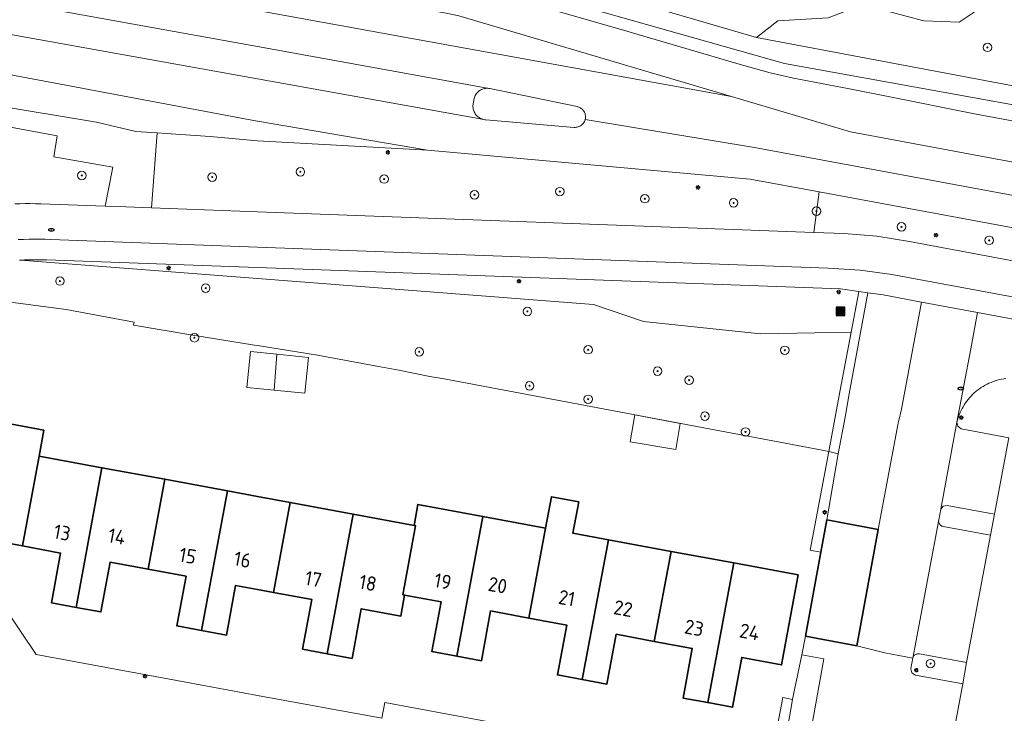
# Model space of a CAD drawing. Header units: metres. Extents: x 152610 to 160096, y 456114 to 462495.
# Tile 383 of 656: x 157478 to 157570, y 460393 to 460458. Entities that reach past the tile are written whole.
import ezdxf
from ezdxf.enums import TextEntityAlignment as Align

# ---------------------------------------------------------------- set-up
doc = ezdxf.new("R2010")
doc.units = ezdxf.units.M
doc.header["$LTSCALE"] = 0.5
doc.layers.get('0').update_dxf_attribs({"linetype": 'CONTINUOUS'})
for name, color, linetype, lineweight in [('B-PV-GR-BEPLANTING_CULTUUR_BOSPLANTSOEN-GV', 251, 'CONTINUOUS', 18), ('B-PV-GR-BEPLANTING_CULTUUR_HEESTERS-GV', 251, 'CONTINUOUS', 18), ('B-PV-GR-BEPLANTING_CULTUUR_VASTE PLANTENVAK-GV', 251, 'CONTINUOUS', 18), ('B-PV-GR-BOOM-S', 251, 'CONTINUOUS', 25), ('B-PV-GR-HAAG-GV', 251, 'CONTINUOUS', 13), ('B-PV-IE-MEUBILAIR-S', 251, 'CONTINUOUS', 25), ('B-PV-IE-MEUBILAIR_WEGMEUBILAIR_AFVALBAK-S', 251, 'CONTINUOUS', 25), ('B-PV-KW-KUNSTWERK_DUIKER-G', 251, 'CONTINUOUS', 18), ('B-PV-OG-BEBOUWING-GV', 6, 'CONTINUOUS', 35), ('B-PV-OG-BEBOUWING-T18', 1, 'CONTINUOUS', 18), ('B-PV-OG-BEBOUWING_OVERBOUWING-GV', 251, 'CONTINUOUS', 18), ('B-PV-OG-BEBOUWING_SCHUUR-GV', 251, 'CONTINUOUS', 18), ('B-PV-OG-TERREIN_BEGROEID-GV', 251, 'CONTINUOUS', 18), ('B-PV-VH-GESLOTENVERHARDING_ASFALT-GV', 251, 'CONTINUOUS', 18), ('B-PV-VH-ONVERHARD_ZAND-GV', 251, 'CONTINUOUS', 18), ('B-PV-VH-OPENVERHARDING_BETONSTRAATSTEEN-GV', 251, 'CONTINUOUS', 18), ('B-PV-VH-OPENVERHARDING_TEGEL-GV', 251, 'CONTINUOUS', 18)]:
    doc.layers.add(name, color=color, linetype=linetype, lineweight=lineweight)
doc.styles.add('NLCS-ISO', font='NLCS-ISO.ttf')
doc.styles.add('NLCS-ISO-M750-T18', font='NLCS-ISO.ttf', dxfattribs={"height": 1.35})

# ---------------------------------------------------------------- blocks, each defined once
blk = doc.blocks.new('SIE-WEG_AFVALBAK-SO')
h = blk.add_hatch(color=256)
h.dxf.hatch_style = 1
h.paths.add_polyline_path([(-1.5, -1.5), (1.5, -1.5), (1.5, 1.5), (-1.5, 1.5)])
for points in [[(-2, -2), (2, -2), (2, 2), (-2, 2)], [(-1.5, -1.5), (1.5, -1.5), (1.5, 1.5), (-1.5, 1.5)]]:
    blk.add_lwpolyline(points, close=True)
blk = doc.blocks.new('SIE-MEUBILAIR_PAAL_LICHTMAST-SO')
for points in [[(-0.62, 0), (-1, 0)], [(-0.71, 0.71), (-0.44, 0.44)], [(0, 1), (0, 0.62)], [(0.44, 0.44), (0.71, 0.71)], [(1, 0), (0.62, 0)], [(-0.71, -0.71), (-0.44, -0.44)], [(0, -0.62), (0, -1)], [(0.44, -0.44), (0.71, -0.71)]]:
    blk.add_lwpolyline(points)
blk.add_circle((0, 0), 0.5)
blk = doc.blocks.new('SIE-MEUBILAIR_PUT_RIOOLPUT-SO')
blk.add_ellipse((0, 0), major_axis=(1.25, 0), ratio=0.54)
at = {"style": 'NLCS-ISO'}
blk.add_text('ri', height=0.75, dxfattribs=at).set_placement((-0.04, 0.07), align=Align.MIDDLE_CENTER)
blk = doc.blocks.new('SGR-BOOM_GBKN-SO')
at = {"linetype": 'ByBlock', "lineweight": 18}
h = blk.add_hatch(color=0, dxfattribs=at)
h.dxf.hatch_style = 1
edge = h.paths.add_edge_path()
edge.add_arc((0, 0), 0.25, 0, 360)
at = {"color": 0, "linetype": 'ByBlock', "lineweight": 18}
for radius in [2, 0.25]:
    blk.add_circle((0, 0), radius, dxfattribs=at)
at = {"color": 0, "linetype": 'ByBlock', "lineweight": 18, "style": 'NLCS-ISO'}
blk.add_attdef('SOORT', (2.5, 0), '', height=1.5, dxfattribs=at)

msp = doc.modelspace()

# ---------------------------------------------------------------- linework, layer by layer
at = {"layer": 'B-PV-GR-BEPLANTING_CULTUUR_BOSPLANTSOEN-GV', "flags": 128}
for points in [[(157523.222, 460463.39), (157546.887, 460456.463), (157548.862, 460458.056), (157553.608, 460458.311)], [(157559.275, 460458.928), (157562.609, 460458.029), (157565.909, 460457.932), (157567.621, 460459.037)], [(157474.608, 460431.891), (157482.007, 460430.917), (157488.398, 460429.734), (157488.342, 460429.463), (157493.733, 460428.532), (157499.691, 460427.576), (157500, 460427.526), (157505.633, 460426.623), (157511.532, 460425.532), (157513.26, 460425.215), (157516.18, 460424.632), (157517.52, 460424.42), (157552.895, 460417.734), (157553.66, 460417.59), (157554.618, 460422.682), (157555.766, 460428.786), (157547.236, 460428.643), (157536.26, 460429.786), (157531.547, 460431.378), (157477.7, 460435.572), (157477.608, 460435.568)]]:
    msp.add_lwpolyline(points, dxfattribs=at)
at = {"layer": 'B-PV-GR-BEPLANTING_CULTUUR_HEESTERS-GV', "flags": 128}
for points in [[(157554.555, 460417.352), (157553.66, 460417.59), (157551.928, 460408.324), (157552.241, 460408.266), (157552.924, 460408.135), (157553.47, 460411.15)], [(157569.24, 460411.69), (157564.789, 460412.517), (157564.419, 460412.449), (157564.178, 460412.161), (157563.994, 460411.149), (157563.985, 460411.086), (157563.984, 460411.023), (157563.992, 460410.959), (157564.007, 460410.898), (157564.03, 460410.838), (157564.06, 460410.782), (157564.096, 460410.731), (157564.139, 460410.684), (157564.188, 460410.643), (157564.241, 460410.608), (157564.298, 460410.581), (157564.359, 460410.56), (157564.42, 460410.548), (157568.87, 460409.73)], [(157562.118, 460398.574), (157562.054, 460398.576), (157561.99, 460398.57), (157561.927, 460398.556), (157561.867, 460398.535), (157561.81, 460398.506), (157561.756, 460398.47), (157561.708, 460398.428), (157561.665, 460398.38), (157561.629, 460398.328), (157561.599, 460398.271), (157561.577, 460398.211), (157561.564, 460398.159), (157561.42, 460397.38), (157561.38, 460397.17), (157561.46, 460396.78), (157561.81, 460396.58), (157566.25, 460395.75), (157566.62, 460397.77), (157562.181, 460398.564)], [(157548.968, 460387.046), (157549.519, 460390.119), (157550.267, 460394.286), (157549.665, 460394.397), (157549.335, 460394.458), (157547.984, 460387.233)]]:
    msp.add_lwpolyline(points, close=True, dxfattribs=at)
at = {"layer": 'B-PV-GR-BEPLANTING_CULTUUR_VASTE PLANTENVAK-GV', "flags": 128}
msp.add_lwpolyline([(157570.315, 460424.444), (157570.109, 460424.414), (157569.904, 460424.377), (157569.701, 460424.332), (157569.499, 460424.28), (157569.3, 460424.219), (157569.103, 460424.151), (157568.909, 460424.076), (157568.718, 460423.993), (157568.531, 460423.902), (157568.347, 460423.805), (157568.166, 460423.701), (157567.99, 460423.589), (157567.819, 460423.472), (157567.652, 460423.347), (157567.49, 460423.216), (157567.333, 460423.08), (157567.181, 460422.937), (157567.035, 460422.788), (157566.895, 460422.635), (157566.761, 460422.475), (157566.633, 460422.311), (157566.512, 460422.142), (157566.397, 460421.968), (157566.289, 460421.79), (157566.187, 460421.609), (157566.093, 460421.423), (157566.006, 460421.234), (157565.927, 460421.041), (157565.854, 460420.846), (157565.79, 460420.648), (157565.733, 460420.448), (157565.704, 460420.334), (157565.798, 460419.956), (157566.102, 460419.714), (157570.58, 460418.88)], dxfattribs=at)
at = {"layer": 'B-PV-GR-HAAG-GV', "flags": 128}
msp.add_lwpolyline([(157557.331, 460432.479), (157556.484, 460432.604), (157556.478, 460432.569), (157554.618, 460422.682), (157553.66, 460417.59), (157554.555, 460417.352), (157555.2, 460420.82), (157555.577, 460422.994)], close=True, dxfattribs=at)
at = {"layer": 'B-PV-KW-KUNSTWERK_DUIKER-G', "flags": 128}
msp.add_lwpolyline([(157500, 460466.325), (157517.572, 460463.086), (157549.492, 460454.048), (157629.251, 460439.622), (157664.629, 460435.103), (157735.651, 460422.609), (157789.105, 460412.201), (157814.109, 460406.353), (157821.823, 460407.151), (157892.385, 460434.752)], dxfattribs=at)
at = {"layer": 'B-PV-OG-BEBOUWING-GV', "flags": 128}
for points in [[(157479.921, 460419.598), (157473.863, 460420.719), (157473.676, 460419.708), (157470.379, 460420.304), (157469.923, 460417.856), (157469.68, 460417.9), (157465.31, 460414.9), (157468.977, 460409.48), (157471.16, 460410.98), (157472.04, 460410.82), (157471.86, 460409.83), (157477.901, 460408.706), (157479.467, 460417.151)], [(157485.366, 460416.06), (157479.467, 460417.151), (157477.901, 460408.706), (157481.48, 460408.04), (157480.62, 460403.37), (157482.933, 460402.942)], [(157491.267, 460414.969), (157485.366, 460416.06), (157482.933, 460402.942), (157485.27, 460402.51), (157486.13, 460407.18), (157489.7, 460406.521)], [(157497.167, 460413.879), (157491.267, 460414.969), (157489.7, 460406.521), (157493.28, 460405.86), (157492.42, 460401.19), (157494.735, 460400.762)], [(157500, 460413.355), (157497.167, 460413.879), (157494.735, 460400.762), (157497.07, 460400.33), (157497.93, 460405), (157500, 460404.617), (157501.501, 460404.34), (157503.067, 460412.788)], [(157508.967, 460411.698), (157503.067, 460412.788), (157501.501, 460404.34), (157505.08, 460403.68), (157504.22, 460399), (157506.533, 460398.572)], [(157521.155, 460411.479), (157515.05, 460412.61), (157514.69, 460410.64), (157514.837, 460410.613), (157513.65, 460404.123), (157513.798, 460404.096), (157517.24, 460403.46), (157516.37, 460398.79), (157518.7, 460398.359)], [(157530.163, 460412.863), (157527.606, 460413.336), (157527.055, 460410.387), (157525.473, 460401.934), (157529.04, 460401.27), (157528.17, 460396.6), (157530.498, 460396.169), (157532.955, 460409.295), (157529.611, 460409.914)], [(157514.69, 460410.64), (157508.967, 460411.698), (157506.533, 460398.572), (157508.87, 460398.14), (157509.73, 460402.81), (157513.457, 460402.122), (157513.798, 460404.096), (157513.65, 460404.123), (157514.837, 460410.613)], [(157527.055, 460410.387), (157521.155, 460411.479), (157518.7, 460398.359), (157521.02, 460397.93), (157521.89, 460402.6), (157525.473, 460401.934)], [(157558.3, 460410.26), (157553.47, 460411.15), (157552.924, 460408.135), (157551.49, 460400.22), (157556.31, 460399.34)], [(157538.854, 460408.202), (157532.955, 460409.295), (157530.498, 460396.169), (157532.82, 460395.74), (157533.69, 460400.41), (157537.272, 460399.748)], [(157544.754, 460407.11), (157538.854, 460408.202), (157537.272, 460399.748), (157540.83, 460399.09), (157539.97, 460394.42), (157542.298, 460393.989)], [(157550.8, 460405.99), (157544.754, 460407.11), (157542.298, 460393.989), (157544.62, 460393.56), (157545.49, 460398.23), (157549.23, 460397.53)]]:
    msp.add_lwpolyline(points, close=True, dxfattribs=at)
at = {"layer": 'B-PV-OG-BEBOUWING_OVERBOUWING-GV', "flags": 128}
msp.add_lwpolyline([(157504.784, 460426.413), (157501.807, 460426.718), (157501.536, 460423.349), (157504.44, 460423.052)], close=True, dxfattribs=at)
at = {"layer": 'B-PV-OG-BEBOUWING_SCHUUR-GV', "flags": 128}
for points in [[(157501.536, 460423.349), (157501.807, 460426.718), (157499.319, 460426.972), (157498.976, 460423.611)], [(157539.692, 460420.229), (157535.434, 460421.034), (157535.009, 460418.502), (157539.281, 460417.784)]]:
    msp.add_lwpolyline(points, close=True, dxfattribs=at)
at = {"layer": 'B-PV-OG-TERREIN_BEGROEID-GV', "flags": 128}
for points in [[(157570.744, 460461.176), (157569.991, 460461.398), (157569.236, 460461.612), (157568.67, 460461.766), (157567.621, 460459.037), (157565.909, 460457.932), (157562.609, 460458.029), (157559.275, 460458.928), (157555.748, 460459.127), (157553.608, 460458.311), (157548.862, 460458.056), (157546.887, 460456.463), (157580.8, 460450.074)], [(157617.52, 460440), (157567.511, 460449.27), (157559.072, 460450.963), (157555.624, 460451.657), (157550.345, 460452.667), (157548.153, 460453.15), (157545.028, 460454.028), (157534.701, 460457.087), (157527.927, 460459.003)], [(157518.903, 460458.509), (157544.522, 460450.934), (157555.699, 460447.629), (157631.969, 460433.389)], [(157477.168, 460440.844), (157477.658, 460440.861), (157478.148, 460440.87), (157478.639, 460440.87), (157479.129, 460440.863), (157479.619, 460440.848), (157485.674, 460440.624), (157486.397, 460444.299), (157480.836, 460445.272), (157481.168, 460447.247), (157473.369, 460448.681)]]:
    msp.add_lwpolyline(points, dxfattribs=at)
for points in [[(157491.395, 460447.464), (157490.544, 460447.531), (157490.029, 460440.464), (157500, 460440.097), (157552.258, 460438.17), (157552.753, 460441.969), (157546.275, 460443.168), (157515.967, 460445.877), (157500, 460446.764), (157495.534, 460447.18)], [(157605.265, 460432.247), (157552.753, 460441.969), (157552.258, 460438.17), (157555.101, 460438.065), (157558.191, 460437.804), (157561.251, 460437.298), (157606.054, 460428.929), (157606.56, 460431.964)], [(157556.484, 460432.604), (157554.76, 460432.859), (157500, 460434.862), (157480.145, 460435.588), (157480.097, 460435.589), (157479.6, 460435.601), (157479.102, 460435.605), (157478.604, 460435.601), (157478.106, 460435.589), (157477.7, 460435.572), (157531.547, 460431.378), (157536.26, 460429.786), (157547.236, 460428.643), (157555.766, 460428.786), (157556.478, 460432.569)]]:
    msp.add_lwpolyline(points, close=True, dxfattribs=at)
at = {"layer": 'B-PV-VH-GESLOTENVERHARDING_ASFALT-GV', "flags": 128}
msp.add_lwpolyline([(157449.33, 460468.191), (157500, 460459.005), (157544.522, 460450.934), (157518.903, 460458.509), (157517.869, 460458.719), (157500, 460462.054), (157474.327, 460466.601), (157460.245, 460469.185), (157459.936, 460469.241), (157456.261, 460469.911), (157454.097, 460470.413), (157453.962, 460470.469), (157451.572, 460471.466), (157451.373, 460471.574), (157451.159, 460471.699), (157450.949, 460471.831), (157450.744, 460471.969), (157450.543, 460472.114), (157450.347, 460472.266), (157450.156, 460472.423), (157450.018, 460472.545), (157449.963, 460472.198)], close=True, dxfattribs=at)
for points in [[(157448.335, 460461.89), (157500, 460452.604), (157521.09, 460448.814), (157521.068, 460448.821), (157520.975, 460448.858), (157520.885, 460448.903), (157520.799, 460448.955), (157520.717, 460449.013), (157520.64, 460449.078), (157520.569, 460449.148), (157520.503, 460449.224), (157520.444, 460449.305), (157520.391, 460449.391), (157520.345, 460449.48), (157520.306, 460449.573), (157520.275, 460449.668), (157520.252, 460449.766), (157520.236, 460449.865), (157520.229, 460449.966), (157520.229, 460450.066), (157520.329, 460450.732), (157520.334, 460450.753), (157520.364, 460450.85), (157520.402, 460450.944), (157520.446, 460451.035), (157520.498, 460451.122), (157520.557, 460451.205), (157520.621, 460451.283), (157520.692, 460451.356), (157520.768, 460451.422), (157520.85, 460451.483), (157520.936, 460451.537), (157521.025, 460451.584), (157521.119, 460451.624), (157521.215, 460451.656), (157521.313, 460451.681), (157521.413, 460451.698), (157521.514, 460451.707), (157521.615, 460451.708), (157521.717, 460451.701), (157521.759, 460451.696), (157500, 460455.62), (157448.803, 460464.854)], [(157448.803, 460464.854), (157500, 460455.62), (157521.759, 460451.696), (157521.817, 460451.686), (157530.017, 460449.992), (157530.095, 460449.973), (157530.179, 460449.944), (157530.26, 460449.907), (157530.337, 460449.864), (157530.411, 460449.814), (157530.479, 460449.757), (157530.543, 460449.694), (157530.6, 460449.626), (157530.651, 460449.554), (157530.695, 460449.477), (157530.732, 460449.396), (157530.762, 460449.312), (157530.784, 460449.226), (157530.798, 460449.138), (157530.804, 460449.049), (157530.802, 460448.96), (157530.793, 460448.872), (157530.775, 460448.785), (157546.683, 460446.144), (157605.859, 460435.188)], [(157580.8, 460450.074), (157546.887, 460456.463), (157523.222, 460463.39)], [(157605.859, 460435.188), (157546.683, 460446.144), (157530.775, 460448.785), (157530.763, 460448.742), (157530.734, 460448.658), (157530.698, 460448.577), (157530.654, 460448.499), (157530.604, 460448.426), (157530.547, 460448.358), (157530.484, 460448.294), (157530.416, 460448.237), (157530.343, 460448.187), (157530.266, 460448.142), (157530.185, 460448.106), (157530.101, 460448.076), (157530.014, 460448.054), (157529.927, 460448.04), (157529.838, 460448.034), (157529.749, 460448.036), (157521.449, 460448.749), (157521.362, 460448.755), (157521.262, 460448.769), (157521.164, 460448.791), (157521.09, 460448.814), (157500, 460452.604), (157448.335, 460461.89)], [(157631.969, 460433.389), (157555.699, 460447.629), (157544.522, 460450.934), (157500, 460459.005)], [(157527.927, 460459.003), (157534.701, 460457.087), (157545.028, 460454.028), (157548.153, 460453.15), (157550.345, 460452.667), (157555.624, 460451.657), (157559.072, 460450.963), (157567.511, 460449.27), (157617.52, 460440)], [(157447.771, 460458.322), (157450.351, 460457.948), (157451.713, 460457.693), (157454.077, 460457.248), (157458.129, 460456.485), (157499.968, 460448.608), (157500, 460448.602), (157515.967, 460445.877), (157546.275, 460443.168), (157552.753, 460441.969), (157605.265, 460432.247)], [(157606.054, 460428.929), (157561.251, 460437.298), (157558.191, 460437.804), (157555.101, 460438.065), (157552.258, 460438.17), (157500, 460440.097), (157490.029, 460440.464), (157487.625, 460440.553), (157486.16, 460440.607), (157485.674, 460440.624), (157479.619, 460440.848), (157479.129, 460440.863), (157478.639, 460440.87), (157478.148, 460440.87), (157477.658, 460440.861), (157477.168, 460440.844)], [(157477.482, 460437.489), (157477.994, 460437.512), (157478.506, 460437.526), (157479.019, 460437.532), (157479.531, 460437.53), (157480.044, 460437.52), (157480.556, 460437.502), (157500, 460436.783), (157553.619, 460434.799), (157556.622, 460434.608), (157559.603, 460434.198), (157622.617, 460422.519)]]:
    msp.add_lwpolyline(points, dxfattribs=at)
at = {"layer": 'B-PV-VH-ONVERHARD_ZAND-GV', "flags": 128}
msp.add_lwpolyline([(157557.331, 460432.479), (157556.484, 460432.604), (157556.478, 460432.569), (157555.766, 460428.786), (157554.618, 460422.682), (157553.66, 460417.59), (157554.555, 460417.352), (157555.2, 460420.82), (157555.577, 460422.994)], close=True, dxfattribs=at)
at = {"layer": 'B-PV-VH-OPENVERHARDING_BETONSTRAATSTEEN-GV', "flags": 128}
for points in [[(157458.129, 460456.485), (157470.012, 460451.896), (157473.772, 460450.381), (157474.826, 460450.19), (157484.87, 460448.525), (157488.562, 460447.653), (157490.544, 460447.531), (157491.395, 460447.464), (157495.534, 460447.18), (157500, 460446.764), (157515.967, 460445.877), (157500, 460448.602), (157499.968, 460448.608)], [(157521.717, 460451.701), (157521.615, 460451.708), (157521.514, 460451.707), (157521.413, 460451.698), (157521.313, 460451.681), (157521.215, 460451.656), (157521.119, 460451.624), (157521.025, 460451.584), (157520.936, 460451.537), (157520.85, 460451.483), (157520.768, 460451.422), (157520.692, 460451.356), (157520.621, 460451.283), (157520.557, 460451.205), (157520.498, 460451.122), (157520.446, 460451.035), (157520.402, 460450.944), (157520.364, 460450.85), (157520.334, 460450.753), (157520.329, 460450.732), (157520.229, 460450.066), (157520.229, 460449.966), (157520.236, 460449.865), (157520.252, 460449.766), (157520.275, 460449.668), (157520.306, 460449.573), (157520.345, 460449.48), (157520.391, 460449.391), (157520.444, 460449.305), (157520.503, 460449.224), (157520.569, 460449.148), (157520.64, 460449.078), (157520.717, 460449.013), (157520.799, 460448.955), (157520.885, 460448.903), (157520.975, 460448.858), (157521.068, 460448.821), (157521.09, 460448.814), (157521.164, 460448.791), (157521.262, 460448.769), (157521.362, 460448.755), (157521.449, 460448.749), (157529.749, 460448.036), (157529.838, 460448.034), (157529.927, 460448.04), (157530.014, 460448.054), (157530.101, 460448.076), (157530.185, 460448.106), (157530.266, 460448.142), (157530.343, 460448.187), (157530.416, 460448.237), (157530.484, 460448.294), (157530.547, 460448.358), (157530.604, 460448.426), (157530.654, 460448.499), (157530.698, 460448.577), (157530.734, 460448.658), (157530.763, 460448.742), (157530.775, 460448.785), (157530.793, 460448.872), (157530.802, 460448.96), (157530.804, 460449.049), (157530.798, 460449.138), (157530.784, 460449.226), (157530.762, 460449.312), (157530.732, 460449.396), (157530.695, 460449.477), (157530.651, 460449.554), (157530.6, 460449.626), (157530.543, 460449.694), (157530.479, 460449.757), (157530.411, 460449.814), (157530.337, 460449.864), (157530.26, 460449.907), (157530.179, 460449.944), (157530.095, 460449.973), (157530.017, 460449.992), (157521.817, 460451.686), (157521.759, 460451.696)], [(157562.379, 460431.615), (157558.767, 460432.286), (157557.331, 460432.479), (157555.577, 460422.994), (157555.2, 460420.82), (157554.555, 460417.352), (157553.47, 460411.15), (157558.3, 460410.26), (157560.174, 460420.25), (157560.198, 460420.307), (157560.213, 460420.367), (157560.216, 460420.381), (157560.486, 460421.551)], [(157567.644, 460430.636), (157562.379, 460431.615), (157560.486, 460421.551), (157560.216, 460420.381), (157560.213, 460420.367), (157560.198, 460420.307), (157560.174, 460420.25), (157558.3, 460410.26), (157556.31, 460399.34), (157558.944, 460398.655), (157561.564, 460398.159), (157563.994, 460411.149), (157564.178, 460412.161), (157565.704, 460420.334), (157567.003, 460427.225)], [(157565.798, 460419.956), (157565.704, 460420.334), (157564.178, 460412.161), (157564.419, 460412.449), (157564.789, 460412.517), (157569.24, 460411.69), (157570.58, 460418.88), (157566.102, 460419.714)], [(157563.985, 460411.086), (157563.994, 460411.149), (157561.564, 460398.159), (157561.577, 460398.211), (157561.599, 460398.271), (157561.629, 460398.328), (157561.665, 460398.38), (157561.708, 460398.428), (157561.756, 460398.47), (157561.81, 460398.506), (157561.867, 460398.535), (157561.927, 460398.556), (157561.99, 460398.57), (157562.054, 460398.576), (157562.118, 460398.574), (157562.181, 460398.564), (157566.62, 460397.77), (157568.87, 460409.73), (157564.42, 460410.548), (157564.359, 460410.56), (157564.298, 460410.581), (157564.241, 460410.608), (157564.188, 460410.643), (157564.139, 460410.684), (157564.096, 460410.731), (157564.06, 460410.782), (157564.03, 460410.838), (157564.007, 460410.898), (157563.992, 460410.959), (157563.984, 460411.023)], [(157550.267, 460394.286), (157549.519, 460390.119), (157551.711, 460389.726), (157553.213, 460398.097), (157551.126, 460398.472), (157550.35, 460394.75)]]:
    msp.add_lwpolyline(points, close=True, dxfattribs=at)
for points in [[(157621.852, 460420.561), (157567.644, 460430.636), (157567.003, 460427.225), (157565.704, 460420.334), (157565.733, 460420.448), (157565.79, 460420.648), (157565.854, 460420.846), (157565.927, 460421.041), (157566.006, 460421.234), (157566.093, 460421.423), (157566.187, 460421.609), (157566.289, 460421.79), (157566.397, 460421.968), (157566.512, 460422.142), (157566.633, 460422.311), (157566.761, 460422.475), (157566.895, 460422.635), (157567.035, 460422.788), (157567.181, 460422.937), (157567.333, 460423.08), (157567.49, 460423.216), (157567.652, 460423.347), (157567.819, 460423.472), (157567.99, 460423.589), (157568.166, 460423.701), (157568.347, 460423.805), (157568.531, 460423.902), (157568.718, 460423.993), (157568.909, 460424.076), (157569.103, 460424.151), (157569.3, 460424.219), (157569.499, 460424.28), (157569.701, 460424.332), (157569.904, 460424.377), (157570.109, 460424.414), (157570.315, 460424.444)], [(157531.378, 460355.482), (157533.54, 460367.211), (157535.297, 460366.879), (157535.475, 460367.87), (157533.733, 460368.204), (157534.835, 460374.051), (157536.509, 460373.723), (157536.872, 460375.949), (157537.571, 460375.828), (157538.815, 460375.589), (157539.165, 460377.437), (157539.734, 460380.444), (157540.244, 460383.14), (157540.801, 460386.963), (157541.063, 460388.552), (157533.229, 460390.044), (157511.962, 460393.994), (157511.676, 460392.531), (157500, 460394.668), (157493.265, 460395.9), (157479.179, 460398.515), (157476.354, 460402.711)], [(157565.48, 460391.59), (157566.25, 460395.75), (157561.81, 460396.58), (157561.46, 460396.78), (157561.38, 460397.17), (157561.42, 460397.38), (157561.564, 460398.159), (157558.944, 460398.655), (157556.31, 460399.34), (157551.49, 460400.22), (157551.126, 460398.472), (157553.213, 460398.097), (157551.711, 460389.726)]]:
    msp.add_lwpolyline(points, dxfattribs=at)
at = {"layer": 'B-PV-VH-OPENVERHARDING_TEGEL-GV', "flags": 128}
for points in [[(157473.369, 460448.681), (157481.168, 460447.247), (157480.836, 460445.272), (157486.397, 460444.299), (157485.674, 460440.624), (157486.16, 460440.607), (157487.625, 460440.553), (157490.029, 460440.464), (157490.544, 460447.531), (157488.562, 460447.653), (157484.87, 460448.525), (157474.826, 460450.19)], [(157622.617, 460422.519), (157559.603, 460434.198), (157556.622, 460434.608), (157553.619, 460434.799), (157500, 460436.783), (157480.556, 460437.502), (157480.044, 460437.52), (157479.531, 460437.53), (157479.019, 460437.532), (157478.506, 460437.526), (157477.994, 460437.512), (157477.482, 460437.489)], [(157477.608, 460435.568), (157477.7, 460435.572), (157478.106, 460435.589), (157478.604, 460435.601), (157479.102, 460435.605), (157479.6, 460435.601), (157480.097, 460435.589), (157480.145, 460435.588), (157500, 460434.862), (157554.76, 460432.859), (157556.484, 460432.604), (157557.331, 460432.479), (157558.767, 460432.286), (157562.379, 460431.615), (157567.644, 460430.636), (157621.852, 460420.561)]]:
    msp.add_lwpolyline(points, dxfattribs=at)

# ---------------------------------------------------------------- block references
at = {"layer": 'B-PV-GR-BOOM-S', "xscale": 0.2, "yscale": 0.2, "zscale": 0.2}
for p in [(157568.573, 460455.546), (157483.479, 460443.52), (157504.015, 460443.862), (157495.729, 460443.363), (157511.887, 460443.178), (157520.376, 460441.7), (157528.391, 460441.999), (157536.382, 460441.334), (157544.721, 460440.937), (157552.504, 460440.154), (157560.499, 460438.686), (157568.736, 460437.421), (157481.425, 460433.594), (157495.115, 460432.927), (157525.34, 460430.743), (157494.057, 460428.27), (157515.184, 460426.954), (157531.055, 460427.145), (157549.536, 460427.091), (157537.584, 460425.131), (157540.547, 460424.284), (157525.552, 460423.758), (157531.055, 460422.488), (157542.029, 460420.897), (157545.839, 460419.416), (157563.227, 460397.656)]:
    msp.add_blockref('SGR-BOOM_GBKN-SO', p, dxfattribs=at)
at = {"layer": 'B-PV-IE-MEUBILAIR-S', "xscale": 0.2, "yscale": 0.2, "zscale": 0.2}
for name, p in [('SIE-MEUBILAIR_PAAL_LICHTMAST-SO', (157512.229, 460445.697)), ('SIE-MEUBILAIR_PAAL_LICHTMAST-SO', (157541.385, 460442.392)), ('SIE-MEUBILAIR_PUT_RIOOLPUT-SO', (157480.616, 460438.403)), ('SIE-MEUBILAIR_PAAL_LICHTMAST-SO', (157563.747, 460437.91)), ('SIE-MEUBILAIR_PAAL_LICHTMAST-SO', (157491.626, 460434.826)), ('SIE-MEUBILAIR_PAAL_LICHTMAST-SO', (157524.549, 460433.582)), ('SIE-MEUBILAIR_PAAL_LICHTMAST-SO', (157554.596, 460432.572)), ('SIE-MEUBILAIR_PUT_RIOOLPUT-SO', (157566.06, 460423.495)), ('SIE-MEUBILAIR_PAAL_LICHTMAST-SO', (157566.108, 460420.774)), ('SIE-MEUBILAIR_PAAL_LICHTMAST-SO', (157553.274, 460411.869)), ('SIE-MEUBILAIR_PAAL_LICHTMAST-SO', (157561.878, 460397.042)), ('SIE-MEUBILAIR_PAAL_LICHTMAST-SO', (157489.414, 460396.473))]:
    msp.add_blockref(name, p, dxfattribs=at)
at = {"layer": 'B-PV-IE-MEUBILAIR_WEGMEUBILAIR_AFVALBAK-S', "xscale": 0.2, "yscale": 0.2, "zscale": 0.2}
msp.add_blockref('SIE-WEG_AFVALBAK-SO', (157554.761, 460430.757), dxfattribs=at)

# ---------------------------------------------------------------- texts
at = {"layer": 'B-PV-OG-BEBOUWING-T18', "style": 'NLCS-ISO-M750-T18'}
for s, p in [('13', (157481.633, 460409.966)), ('14', (157486.774, 460409.604)), ('15', (157493.433, 460407.786)), ('16', (157498.574, 460407.424)), ('17', (157505.234, 460405.6)), ('18', (157510.358, 460405.237)), ('19', (157517.402, 460405.387)), ('20', (157522.55, 460405.02)), ('21', (157529.046, 460403.814)), ('22', (157534.349, 460402.831)), ('23', (157541.013, 460401.015)), ('24', (157546.222, 460400.636))]:
    msp.add_text(s, height=1.35, rotation=349.5, dxfattribs=at).set_placement(p, align=Align.MIDDLE)

doc.saveas('drawing.dxf')
